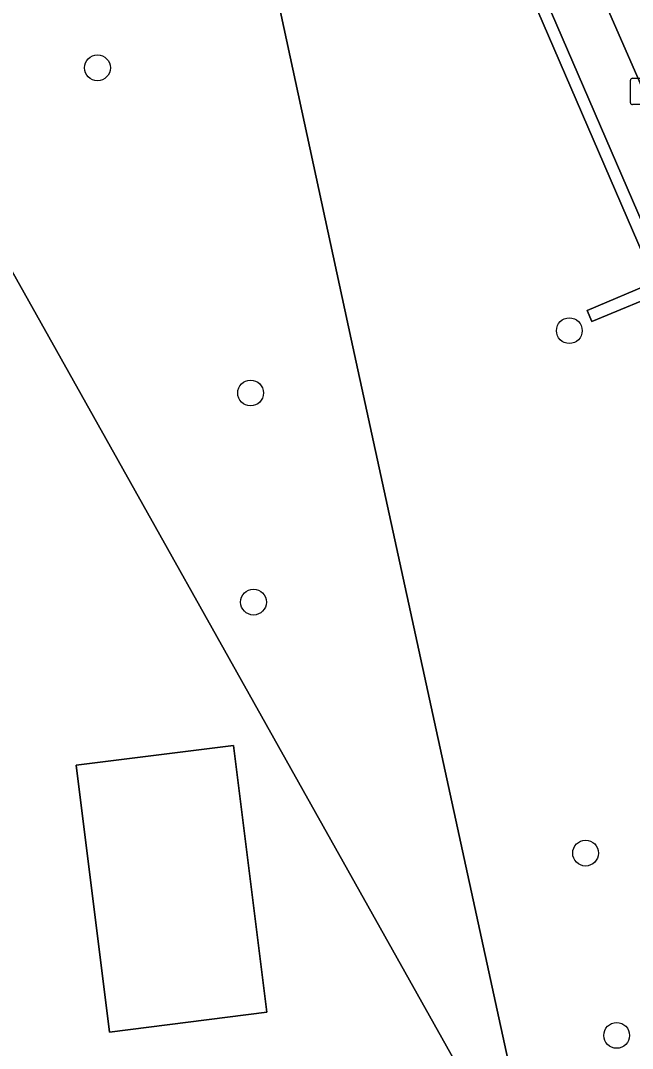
# Model space of a CAD drawing. Extents: x 161772 to 163126, y 383092 to 383917.
# Drawn here: x 163006.68 to 163029.84, y 383856.95 to 383895.89 of the extents above; entities that cross this region are included whole.
import ezdxf

# ---------------------------------------------------------------- set-up
doc = ezdxf.new("R2010")
doc.units = 0
for name, color, linetype in [('IMGEO_Boom', 7, 'Continuous'), ('IMGEO_Erf', 7, 'Continuous'), ('IMGEO_Kolk', 7, 'Continuous'), ('IMGEO_Loofbos', 7, 'Continuous'), ('IMGEO_Muur', 7, 'Continuous'), ('IMGEO_Pand', 7, 'Continuous'), ('IMGEO_Rijbaan_lokaal_gesloten', 7, 'Continuous'), ('IMGEO_Voetpad_open', 7, 'Continuous')]:
    doc.layers.add(name, color=color, linetype=linetype)

msp = doc.modelspace()

# ---------------------------------------------------------------- linework, layer by layer
at = {"layer": 'IMGEO_Boom'}
for centre in [(163009.588, 383894.101), (163027.451, 383884.142), (163015.385, 383881.781), (163015.495, 383873.858), (163028.067, 383864.348), (163029.243, 383857.441)]:
    msp.add_circle(centre, 0.489, dxfattribs=at)
at = {"layer": 'IMGEO_Erf'}
msp.add_lwpolyline([(163023.091, 383856.517), (163002.777, 383892.764), (162975.595, 383890.208), (162966.03, 383889.308), (162966.488, 383885.942), (162975.939, 383887.129), (162983.819, 383888.118), (162984.199, 383885.089), (162994.758, 383886.414), (162996.046, 383876.159), (163000, 383876.647), (163003.83, 383877.119), (163005.474, 383864.017), (163000, 383863.329), (162974.485, 383860.123), (162973.022, 383871.776), (162973.388, 383871.822), (162972.576, 383878.296), (162967.121, 383877.611), (162967.941, 383871.022), (162970.652, 383849.937)], dxfattribs=at)
msp.add_lwpolyline([(163008.781, 383867.674), (163014.733, 383868.42), (163016.001, 383858.316), (163010.049, 383857.569)], close=True, dxfattribs=at)
at = {"layer": 'IMGEO_Kolk'}
for p, q in [((163029.84, 383893.706), (163030.692, 383893.706)), ((163029.765, 383892.78), (163029.765, 383893.632)), ((163030.692, 383892.706), (163029.84, 383892.706))]:
    msp.add_line(p, q, dxfattribs=at)
for points in [[(163029.84, 383893.706), (163030.692, 383893.706)], [(163029.765, 383892.78), (163029.765, 383893.632)], [(163030.692, 383892.706), (163029.84, 383892.706)]]:
    msp.add_lwpolyline(points, dxfattribs=at)
for centre, start, end in [((163029.842, 383893.63), 91.552, 178.448), ((163029.842, 383893.63), 91.552, 178.448), ((163029.842, 383892.782), 181.552, 268.448), ((163029.842, 383892.782), 181.552, 268.448)]:
    msp.add_arc(centre, 0.0765, start, end, dxfattribs=at)
at = {"layer": 'IMGEO_Loofbos'}
for points in [[(163031.293, 383885.722), (163028.301, 383884.49), (163028.124, 383884.904), (163030.683, 383885.997), (163021.142, 383908.099), (163014.091, 383907.444), (163019.19, 383883.816), (163025.783, 383853.524), (163029.33, 383845.982), (163054.498, 383792.461), (163055.122, 383794.376), (163055.613, 383796.591), (163055.87, 383798.844), (163055.89, 383801.112), (163055.673, 383803.37), (163055.838, 383806.766), (163056.235, 383810.142), (163056.458, 383810.885), (163056.955, 383811.456), (163057.641, 383811.775), (163058.398, 383811.788), (163055.176, 383822.221), (163049.067, 383839.97), (163038.287, 383868.578)], [(162966.082, 383885.891), (162966.488, 383885.942), (162966.03, 383889.308), (162975.595, 383890.208), (163002.777, 383892.764), (163023.091, 383856.517), (163029.33, 383845.982), (163025.783, 383853.524), (163019.19, 383883.816), (163014.091, 383907.444), (163014.029, 383907.801), (163000, 383906.398), (162962.461, 383902.643), (162961.796, 383888.15), (162965.776, 383888.684)]]:
    msp.add_lwpolyline(points, close=True, dxfattribs=at)
at = {"layer": 'IMGEO_Muur'}
msp.add_lwpolyline([(163021.613, 383908.142), (163021.142, 383908.099), (163030.683, 383885.997), (163028.124, 383884.904), (163028.301, 383884.49), (163031.293, 383885.722)], close=True, dxfattribs=at)
at = {"layer": 'IMGEO_Pand'}
msp.add_lwpolyline([(163008.781, 383867.674), (163010.049, 383857.569), (163016.001, 383858.316), (163014.733, 383868.42)], close=True, dxfattribs=at)
at = {"layer": 'IMGEO_Rijbaan_lokaal_gesloten'}
msp.add_lwpolyline([(163035.593, 383887.297), (163026.266, 383908.58), (163023.66, 383908.336), (163030.266, 383893.207)], dxfattribs=at)
at = {"layer": 'IMGEO_Voetpad_open'}
msp.add_lwpolyline([(163030.266, 383893.207), (163023.66, 383908.336), (163021.613, 383908.142), (163031.293, 383885.722), (163038.287, 383868.578), (163049.067, 383839.97), (163055.176, 383822.221), (163058.398, 383811.788), (163061.691, 383801.12), (163062.18, 383800.017), (163064.337, 383792.549)], dxfattribs=at)

doc.saveas('drawing.dxf')
